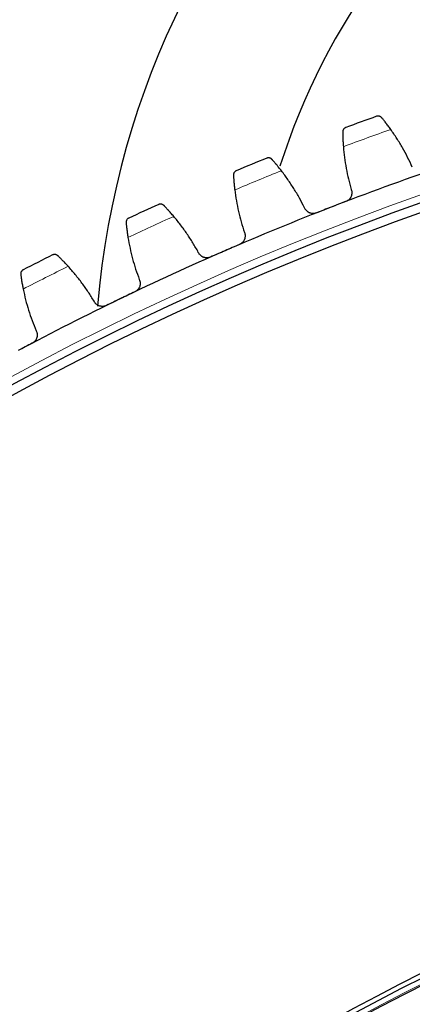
# Model space of a CAD drawing. Header units: inches. Extents: x 0 to 20790, y -12 to 14700.
# Tile 263 of 359: x 9679 to 9764, y 4089 to 4303. Entities that reach past the tile are written whole.
import ezdxf

# ---------------------------------------------------------------- set-up
doc = ezdxf.new("R2010")
doc.units = ezdxf.units.IN
doc.layers.add('1', color=7, linetype='Continuous', true_color=0xffffff)

msp = doc.modelspace()

# ---------------------------------------------------------------- linework, layer by layer
at = {"layer": '1', "color": 110, "linetype": 'Continuous', "lineweight": 13}
for radius in [616.6, 458.862]:
    msp.add_circle((9971.186, 3683), radius, dxfattribs=at)
at = {"layer": '1', "color": 2, "linetype": 'Continuous', "lineweight": 25}
for radius in [615, 613, 461, 460, 458.594]:
    msp.add_circle((9971.186, 3683), radius, dxfattribs=at)
for centre, radius, start, end in [((9496.386, 4453), 215, 276.87482, 112.99341), ((9878.286, 4225.1), 183, 90, 175.185), ((9878.286, 4225.1), 150, 90, 162.26437), ((9971.186, 3683), 636, 109.742769, 110.38462), ((9971.186, 3683), 636, 112.035763, 112.677613), ((9971.186, 3683), 621, 108.917197, 111.210191), ((9971.186, 3683), 636, 114.328756, 114.970607), ((9971.186, 3683), 621, 111.210191, 113.503185), ((9971.186, 3683), 621, 113.503185, 115.796178), ((9971.186, 3683), 636, 116.62175, 117.2636), ((9971.186, 3683), 621, 115.796178, 118.089172)]:
    msp.add_arc(centre, radius, start, end, dxfattribs=at)
at = {"layer": '1', "color": 110, "linetype": 'Continuous', "lineweight": 13}
for start, end in [(109.569334, 110.558055), (111.862327, 112.851048), (114.155321, 115.144042), (116.448315, 117.437036)]:
    msp.add_arc((9971.186, 3683), 632.294, start, end, dxfattribs=at)
at = {"layer": '1', "color": 2, "linetype": 'Continuous', "lineweight": 25}
for points, knots in [([(9757.457, 4281.309), (9757.418, 4281.356), (9757.377, 4281.398), (9757.291, 4281.471), (9757.247, 4281.503), (9757.155, 4281.558), (9757.108, 4281.581), (9757.013, 4281.62), (9756.964, 4281.635), (9756.867, 4281.659), (9756.818, 4281.666), (9756.721, 4281.675), (9756.672, 4281.675), (9756.577, 4281.67), (9756.53, 4281.663), (9756.46, 4281.649), (9756.426, 4281.641), (9756.386, 4281.629), (9756.366, 4281.622), (9756.358, 4281.619), (9756.352, 4281.617), (9756.349, 4281.616), (9756.346, 4281.615)], [0, 0, 0, 0, 0.125, 0.125, 0.25, 0.25, 0.375, 0.375, 0.5, 0.5, 0.625, 0.625, 0.75, 0.75, 0.875, 0.875, 0.9375, 0.96875, 0.984375, 0.9921875, 0.9921875, 1, 1, 1, 1]), ([(9759.401, 4278.771), (9759.305, 4278.906), (9759.21, 4279.037), (9759.023, 4279.294), (9758.839, 4279.544), (9758.659, 4279.783), (9758.527, 4279.957), (9758.483, 4280.014), (9758.418, 4280.099), (9758.397, 4280.127), (9758.354, 4280.183), (9758.333, 4280.21), (9758.228, 4280.346), (9758.066, 4280.553), (9757.916, 4280.742), (9757.773, 4280.921), (9757.704, 4281.006), (9757.623, 4281.106), (9757.607, 4281.126), (9757.575, 4281.164), (9757.529, 4281.221), (9757.485, 4281.275), (9757.457, 4281.309)], [0, 0, 0, 0, 0.125, 0.125, 0.25, 0.375, 0.375, 0.4375, 0.4375, 0.46875, 0.46875, 0.5, 0.5, 0.625, 0.75, 0.75, 0.875, 0.875, 0.90625, 0.90625, 0.9375, 1, 1, 1, 1]), ([(9749.654, 4279.171), (9749.653, 4279.171), (9749.651, 4279.17), (9749.649, 4279.169), (9749.647, 4279.169), (9749.643, 4279.167), (9749.635, 4279.164), (9749.616, 4279.156), (9749.577, 4279.14), (9749.546, 4279.124), (9749.483, 4279.09), (9749.443, 4279.064), (9749.329, 4278.979), (9749.26, 4278.911), (9749.171, 4278.791), (9749.144, 4278.749), (9749.107, 4278.68), (9749.096, 4278.657), (9749.075, 4278.608), (9749.065, 4278.583), (9749.039, 4278.507), (9749.025, 4278.453), (9749.007, 4278.341), (9749.002, 4278.282), (9749.003, 4278.221)], [0, 0, 0, 0, 0.0039063, 0.0039063, 0.0078125, 0.0078125, 0.015625, 0.03125, 0.0625, 0.125, 0.125, 0.25, 0.25, 0.5, 0.5, 0.625, 0.625, 0.6875, 0.6875, 0.75, 0.75, 0.875, 0.875, 1, 1, 1, 1]), ([(9749.003, 4278.221), (9749.004, 4278.133), (9749.005, 4278.037), (9749.009, 4277.833), (9749.014, 4277.617), (9749.021, 4277.376), (9749.026, 4277.217), (9749.027, 4277.185), (9749.029, 4277.12), (9749.03, 4277.088), (9749.034, 4276.988), (9749.037, 4276.921), (9749.045, 4276.715), (9749.052, 4276.575), (9749.067, 4276.285), (9749.075, 4276.137), (9749.089, 4275.908), (9749.094, 4275.831), (9749.101, 4275.713), (9749.104, 4275.674), (9749.109, 4275.595), (9749.112, 4275.555), (9749.126, 4275.355), (9749.139, 4275.193), (9749.152, 4275.028)], [0, 0, 0, 0, 0.125, 0.125, 0.25, 0.375, 0.375, 0.40625, 0.40625, 0.4375, 0.4375, 0.5, 0.5, 0.625, 0.625, 0.75, 0.75, 0.8125, 0.8125, 0.84375, 0.84375, 0.875, 0.875, 1, 1, 1, 1]), ([(9733.69, 4272.279), (9733.649, 4272.324), (9733.607, 4272.364), (9733.518, 4272.434), (9733.472, 4272.464), (9733.378, 4272.515), (9733.331, 4272.537), (9733.234, 4272.572), (9733.185, 4272.585), (9733.086, 4272.605), (9733.037, 4272.61), (9732.94, 4272.615), (9732.891, 4272.613), (9732.796, 4272.604), (9732.749, 4272.596), (9732.68, 4272.579), (9732.646, 4272.569), (9732.607, 4272.555), (9732.587, 4272.548), (9732.579, 4272.545), (9732.574, 4272.543), (9732.571, 4272.542), (9732.568, 4272.54)], [0, 0, 0, 0, 0.125, 0.125, 0.25, 0.25, 0.375, 0.375, 0.5, 0.5, 0.625, 0.625, 0.75, 0.75, 0.875, 0.875, 0.9375, 0.96875, 0.984375, 0.9921875, 0.9921875, 1, 1, 1, 1]), ([(9735.734, 4269.821), (9735.633, 4269.951), (9735.533, 4270.079), (9735.335, 4270.328), (9735.141, 4270.571), (9734.952, 4270.802), (9734.813, 4270.971), (9734.767, 4271.026), (9734.699, 4271.108), (9734.676, 4271.136), (9734.631, 4271.189), (9734.609, 4271.216), (9734.499, 4271.347), (9734.329, 4271.548), (9734.171, 4271.73), (9734.021, 4271.903), (9733.949, 4271.986), (9733.864, 4272.082), (9733.847, 4272.101), (9733.814, 4272.139), (9733.766, 4272.194), (9733.719, 4272.246), (9733.69, 4272.279)], [0, 0, 0, 0, 0.125, 0.125, 0.25, 0.375, 0.375, 0.4375, 0.4375, 0.46875, 0.46875, 0.5, 0.5, 0.625, 0.75, 0.75, 0.875, 0.875, 0.90625, 0.90625, 0.9375, 1, 1, 1, 1]), ([(9725.979, 4269.83), (9725.978, 4269.83), (9725.976, 4269.829), (9725.974, 4269.828), (9725.972, 4269.828), (9725.968, 4269.826), (9725.96, 4269.822), (9725.941, 4269.814), (9725.904, 4269.796), (9725.831, 4269.756), (9725.773, 4269.715), (9725.662, 4269.625), (9725.595, 4269.554), (9725.511, 4269.432), (9725.486, 4269.388), (9725.452, 4269.318), (9725.442, 4269.294), (9725.423, 4269.245), (9725.414, 4269.22), (9725.391, 4269.142), (9725.379, 4269.088), (9725.365, 4268.975), (9725.363, 4268.916), (9725.366, 4268.855)], [0, 0, 0, 0, 0.0039063, 0.0039063, 0.0078125, 0.0078125, 0.015625, 0.03125, 0.0625, 0.125, 0.25, 0.25, 0.5, 0.5, 0.625, 0.625, 0.6875, 0.6875, 0.75, 0.75, 0.875, 0.875, 1, 1, 1, 1]), ([(9725.366, 4268.855), (9725.371, 4268.767), (9725.376, 4268.671), (9725.388, 4268.468), (9725.401, 4268.252), (9725.418, 4268.011), (9725.429, 4267.853), (9725.432, 4267.821), (9725.437, 4267.756), (9725.439, 4267.724), (9725.447, 4267.624), (9725.452, 4267.557), (9725.469, 4267.352), (9725.481, 4267.212), (9725.507, 4266.923), (9725.522, 4266.775), (9725.545, 4266.547), (9725.553, 4266.47), (9725.565, 4266.353), (9725.569, 4266.314), (9725.578, 4266.235), (9725.582, 4266.195), (9725.604, 4265.996), (9725.623, 4265.834), (9725.643, 4265.67)], [0, 0, 0, 0, 0.125, 0.125, 0.25, 0.375, 0.375, 0.40625, 0.40625, 0.4375, 0.4375, 0.5, 0.5, 0.625, 0.625, 0.75, 0.75, 0.8125, 0.8125, 0.84375, 0.84375, 0.875, 0.875, 1, 1, 1, 1]), ([(9750.865, 4265.749), (9750.911, 4265.628), (9750.944, 4265.505), (9750.977, 4265.316), (9750.984, 4265.253), (9750.991, 4265.157), (9750.993, 4265.125), (9750.995, 4265.06), (9750.995, 4265.028), (9750.991, 4264.866), (9750.976, 4264.739), (9750.934, 4264.55), (9750.918, 4264.488), (9750.887, 4264.395), (9750.877, 4264.364), (9750.853, 4264.303), (9750.841, 4264.273), (9750.776, 4264.124), (9750.713, 4264.01), (9750.62, 4263.876), (9750.601, 4263.85), (9750.561, 4263.797), (9750.54, 4263.771), (9750.476, 4263.696), (9750.431, 4263.648), (9750.289, 4263.511), (9750.186, 4263.43), (9750.046, 4263.34), (9750.017, 4263.322), (9749.96, 4263.289), (9749.93, 4263.273), (9749.841, 4263.228), (9749.78, 4263.201), (9749.718, 4263.177)], [0, 0, 0, 0, 0.125, 0.125, 0.1875, 0.1875, 0.21875, 0.21875, 0.25, 0.25, 0.375, 0.375, 0.4375, 0.4375, 0.46875, 0.46875, 0.5, 0.5, 0.625, 0.625, 0.65625, 0.65625, 0.6875, 0.6875, 0.75, 0.75, 0.875, 0.875, 0.90625, 0.90625, 0.9375, 0.9375, 1, 1, 1, 1]), ([(9710.303, 4262.305), (9710.261, 4262.349), (9710.217, 4262.387), (9710.125, 4262.453), (9710.078, 4262.481), (9709.983, 4262.529), (9709.934, 4262.548), (9709.836, 4262.579), (9709.786, 4262.591), (9709.687, 4262.606), (9709.638, 4262.61), (9709.54, 4262.61), (9709.492, 4262.607), (9709.397, 4262.594), (9709.351, 4262.584), (9709.282, 4262.564), (9709.249, 4262.553), (9709.21, 4262.538), (9709.191, 4262.53), (9709.183, 4262.526), (9709.177, 4262.524), (9709.175, 4262.523), (9709.172, 4262.521)], [0, 0, 0, 0, 0.125, 0.125, 0.25, 0.25, 0.375, 0.375, 0.5, 0.5, 0.625, 0.625, 0.75, 0.75, 0.875, 0.875, 0.9375, 0.96875, 0.984375, 0.9921875, 0.9921875, 1, 1, 1, 1]), ([(9712.444, 4259.93), (9712.337, 4260.057), (9712.232, 4260.18), (9712.026, 4260.421), (9711.822, 4260.656), (9711.624, 4260.88), (9711.478, 4261.043), (9711.43, 4261.096), (9711.358, 4261.176), (9711.334, 4261.202), (9711.287, 4261.254), (9711.264, 4261.279), (9711.149, 4261.406), (9710.971, 4261.6), (9710.806, 4261.776), (9710.649, 4261.943), (9710.574, 4262.022), (9710.485, 4262.115), (9710.468, 4262.134), (9710.433, 4262.17), (9710.382, 4262.223), (9710.334, 4262.273), (9710.303, 4262.305)], [0, 0, 0, 0, 0.125, 0.125, 0.25, 0.375, 0.375, 0.4375, 0.4375, 0.46875, 0.46875, 0.5, 0.5, 0.625, 0.75, 0.75, 0.875, 0.875, 0.90625, 0.90625, 0.9375, 1, 1, 1, 1]), ([(9743.31, 4260.69), (9743.248, 4260.666), (9743.122, 4260.624), (9742.929, 4260.581), (9742.798, 4260.565), (9742.699, 4260.557), (9742.666, 4260.556), (9742.599, 4260.554), (9742.566, 4260.554), (9742.402, 4260.559), (9742.272, 4260.575), (9742.112, 4260.611), (9742.081, 4260.619), (9742.033, 4260.633), (9742.017, 4260.637), (9741.986, 4260.647), (9741.908, 4260.672), (9741.771, 4260.725), (9741.656, 4260.783), (9741.543, 4260.847), (9741.489, 4260.882), (9741.329, 4260.994), (9741.231, 4261.078), (9741.099, 4261.217), (9741.056, 4261.265), (9740.997, 4261.341), (9740.977, 4261.367), (9740.94, 4261.419), (9740.922, 4261.446), (9740.835, 4261.581), (9740.776, 4261.695), (9740.728, 4261.815)], [0, 0, 0, 0, 0.0625, 0.125, 0.1875, 0.1875, 0.21875, 0.21875, 0.25, 0.25, 0.375, 0.375, 0.40625, 0.40625, 0.421875, 0.421875, 0.4375, 0.5, 0.5625, 0.5625, 0.625, 0.625, 0.75, 0.75, 0.8125, 0.8125, 0.84375, 0.84375, 0.875, 0.875, 1, 1, 1, 1]), ([(9702.696, 4259.55), (9702.695, 4259.549), (9702.694, 4259.549), (9702.691, 4259.547), (9702.69, 4259.547), (9702.686, 4259.545), (9702.678, 4259.541), (9702.659, 4259.532), (9702.623, 4259.512), (9702.552, 4259.469), (9702.495, 4259.426), (9702.388, 4259.332), (9702.324, 4259.259), (9702.245, 4259.133), (9702.221, 4259.088), (9702.191, 4259.017), (9702.181, 4258.993), (9702.164, 4258.943), (9702.156, 4258.917), (9702.136, 4258.838), (9702.127, 4258.784), (9702.117, 4258.67), (9702.117, 4258.612), (9702.123, 4258.551)], [0, 0, 0, 0, 0.0039063, 0.0039063, 0.0078125, 0.0078125, 0.015625, 0.03125, 0.0625, 0.125, 0.25, 0.25, 0.5, 0.5, 0.625, 0.625, 0.6875, 0.6875, 0.75, 0.75, 0.875, 0.875, 1, 1, 1, 1]), ([(9702.123, 4258.551), (9702.131, 4258.463), (9702.14, 4258.367), (9702.16, 4258.165), (9702.182, 4257.949), (9702.208, 4257.71), (9702.226, 4257.552), (9702.23, 4257.52), (9702.238, 4257.456), (9702.241, 4257.423), (9702.253, 4257.324), (9702.261, 4257.257), (9702.286, 4257.053), (9702.304, 4256.913), (9702.342, 4256.626), (9702.362, 4256.479), (9702.394, 4256.252), (9702.405, 4256.175), (9702.422, 4256.059), (9702.428, 4256.02), (9702.439, 4255.942), (9702.445, 4255.902), (9702.475, 4255.704), (9702.501, 4255.543), (9702.527, 4255.38)], [0, 0, 0, 0, 0.125, 0.125, 0.25, 0.375, 0.375, 0.40625, 0.40625, 0.4375, 0.4375, 0.5, 0.5, 0.625, 0.625, 0.75, 0.75, 0.8125, 0.8125, 0.84375, 0.84375, 0.875, 0.875, 1, 1, 1, 1]), ([(9727.726, 4256.467), (9727.777, 4256.348), (9727.815, 4256.226), (9727.855, 4256.039), (9727.865, 4255.976), (9727.876, 4255.881), (9727.879, 4255.849), (9727.883, 4255.784), (9727.884, 4255.752), (9727.887, 4255.591), (9727.877, 4255.463), (9727.843, 4255.273), (9727.829, 4255.21), (9727.802, 4255.115), (9727.793, 4255.084), (9727.772, 4255.022), (9727.761, 4254.991), (9727.702, 4254.84), (9727.644, 4254.724), (9727.556, 4254.586), (9727.538, 4254.559), (9727.5, 4254.505), (9727.48, 4254.478), (9727.419, 4254.4), (9727.376, 4254.351), (9727.24, 4254.208), (9727.14, 4254.123), (9727.004, 4254.027), (9726.976, 4254.009), (9726.92, 4253.974), (9726.891, 4253.957), (9726.804, 4253.908), (9726.744, 4253.878), (9726.683, 4253.851)], [0, 0, 0, 0, 0.125, 0.125, 0.1875, 0.1875, 0.21875, 0.21875, 0.25, 0.25, 0.375, 0.375, 0.4375, 0.4375, 0.46875, 0.46875, 0.5, 0.5, 0.625, 0.625, 0.65625, 0.65625, 0.6875, 0.6875, 0.75, 0.75, 0.875, 0.875, 0.90625, 0.90625, 0.9375, 0.9375, 1, 1, 1, 1]), ([(9720.38, 4251.11), (9720.318, 4251.084), (9720.194, 4251.037), (9720.003, 4250.986), (9719.873, 4250.965), (9719.774, 4250.953), (9719.741, 4250.95), (9719.675, 4250.946), (9719.642, 4250.945), (9719.477, 4250.943), (9719.347, 4250.954), (9719.186, 4250.984), (9719.154, 4250.99), (9719.106, 4251.002), (9719.09, 4251.006), (9719.058, 4251.014), (9718.979, 4251.036), (9718.84, 4251.084), (9718.723, 4251.137), (9718.608, 4251.196), (9718.552, 4251.229), (9718.387, 4251.335), (9718.287, 4251.415), (9718.149, 4251.548), (9718.105, 4251.595), (9718.042, 4251.668), (9718.021, 4251.693), (9717.982, 4251.744), (9717.963, 4251.77), (9717.871, 4251.901), (9717.807, 4252.013), (9717.755, 4252.131)], [0, 0, 0, 0, 0.0625, 0.125, 0.1875, 0.1875, 0.21875, 0.21875, 0.25, 0.25, 0.375, 0.375, 0.40625, 0.40625, 0.421875, 0.421875, 0.4375, 0.5, 0.5625, 0.5625, 0.625, 0.625, 0.75, 0.75, 0.8125, 0.8125, 0.84375, 0.84375, 0.875, 0.875, 1, 1, 1, 1]), ([(9687.334, 4251.403), (9687.29, 4251.445), (9687.245, 4251.481), (9687.151, 4251.544), (9687.103, 4251.57), (9687.005, 4251.614), (9686.956, 4251.632), (9686.856, 4251.659), (9686.806, 4251.668), (9686.706, 4251.68), (9686.657, 4251.681), (9686.56, 4251.678), (9686.512, 4251.673), (9686.418, 4251.656), (9686.372, 4251.644), (9686.304, 4251.621), (9686.271, 4251.609), (9686.233, 4251.592), (9686.214, 4251.583), (9686.206, 4251.58), (9686.201, 4251.577), (9686.198, 4251.576), (9686.195, 4251.574)], [0, 0, 0, 0, 0.125, 0.125, 0.25, 0.25, 0.375, 0.375, 0.5, 0.5, 0.625, 0.625, 0.75, 0.75, 0.875, 0.875, 0.9375, 0.96875, 0.984375, 0.9921875, 0.9921875, 1, 1, 1, 1]), ([(9689.568, 4249.116), (9689.457, 4249.238), (9689.347, 4249.358), (9689.131, 4249.59), (9688.917, 4249.817), (9688.711, 4250.032), (9688.559, 4250.189), (9688.508, 4250.241), (9688.434, 4250.317), (9688.409, 4250.342), (9688.36, 4250.392), (9688.335, 4250.417), (9688.215, 4250.539), (9688.03, 4250.726), (9687.858, 4250.895), (9687.694, 4251.056), (9687.616, 4251.132), (9687.524, 4251.221), (9687.505, 4251.239), (9687.47, 4251.274), (9687.417, 4251.324), (9687.366, 4251.373), (9687.334, 4251.403)], [0, 0, 0, 0, 0.125, 0.125, 0.25, 0.375, 0.375, 0.4375, 0.4375, 0.46875, 0.46875, 0.5, 0.5, 0.625, 0.75, 0.75, 0.875, 0.875, 0.90625, 0.90625, 0.9375, 1, 1, 1, 1]), ([(9679.844, 4248.346), (9679.843, 4248.345), (9679.841, 4248.345), (9679.839, 4248.343), (9679.837, 4248.343), (9679.833, 4248.341), (9679.826, 4248.336), (9679.807, 4248.326), (9679.772, 4248.305), (9679.702, 4248.26), (9679.647, 4248.215), (9679.544, 4248.116), (9679.484, 4248.04), (9679.41, 4247.911), (9679.388, 4247.866), (9679.36, 4247.793), (9679.351, 4247.769), (9679.336, 4247.718), (9679.33, 4247.692), (9679.313, 4247.613), (9679.305, 4247.558), (9679.301, 4247.444), (9679.303, 4247.385), (9679.311, 4247.325)], [0, 0, 0, 0, 0.0039062, 0.0039062, 0.0078125, 0.0078125, 0.015625, 0.03125, 0.0625, 0.125, 0.25, 0.25, 0.5, 0.5, 0.625, 0.625, 0.6875, 0.6875, 0.75, 0.75, 0.875, 0.875, 1, 1, 1, 1]), ([(9679.311, 4247.325), (9679.323, 4247.237), (9679.335, 4247.142), (9679.364, 4246.941), (9679.394, 4246.726), (9679.43, 4246.488), (9679.454, 4246.331), (9679.459, 4246.3), (9679.469, 4246.235), (9679.474, 4246.203), (9679.49, 4246.104), (9679.501, 4246.038), (9679.534, 4245.835), (9679.557, 4245.696), (9679.606, 4245.411), (9679.632, 4245.264), (9679.673, 4245.039), (9679.688, 4244.963), (9679.709, 4244.847), (9679.717, 4244.808), (9679.731, 4244.73), (9679.739, 4244.691), (9679.777, 4244.494), (9679.809, 4244.334), (9679.842, 4244.173)], [0, 0, 0, 0, 0.125, 0.125, 0.25, 0.375, 0.375, 0.40625, 0.40625, 0.4375, 0.4375, 0.5, 0.5, 0.625, 0.625, 0.75, 0.75, 0.8125, 0.8125, 0.84375, 0.84375, 0.875, 0.875, 1, 1, 1, 1]), ([(9704.977, 4246.267), (9705.032, 4246.15), (9705.075, 4246.03), (9705.122, 4245.845), (9705.135, 4245.782), (9705.15, 4245.687), (9705.154, 4245.655), (9705.161, 4245.591), (9705.164, 4245.559), (9705.173, 4245.398), (9705.168, 4245.27), (9705.142, 4245.078), (9705.13, 4245.015), (9705.107, 4244.92), (9705.099, 4244.888), (9705.081, 4244.825), (9705.071, 4244.794), (9705.018, 4244.641), (9704.964, 4244.522), (9704.882, 4244.381), (9704.865, 4244.353), (9704.829, 4244.298), (9704.811, 4244.27), (9704.753, 4244.19), (9704.712, 4244.138), (9704.582, 4243.991), (9704.485, 4243.901), (9704.353, 4243.801), (9704.326, 4243.781), (9704.271, 4243.743), (9704.243, 4243.725), (9704.158, 4243.673), (9704.099, 4243.641), (9704.039, 4243.612)], [0, 0, 0, 0, 0.125, 0.125, 0.1875, 0.1875, 0.21875, 0.21875, 0.25, 0.25, 0.375, 0.375, 0.4375, 0.4375, 0.46875, 0.46875, 0.5, 0.5, 0.625, 0.625, 0.65625, 0.65625, 0.6875, 0.6875, 0.75, 0.75, 0.875, 0.875, 0.90625, 0.90625, 0.9375, 0.9375, 1, 1, 1, 1]), ([(9697.85, 4240.621), (9697.79, 4240.592), (9697.668, 4240.54), (9697.479, 4240.481), (9697.35, 4240.455), (9697.252, 4240.44), (9697.219, 4240.435), (9697.153, 4240.429), (9697.12, 4240.426), (9696.956, 4240.417), (9696.825, 4240.423), (9696.663, 4240.446), (9696.63, 4240.452), (9696.582, 4240.461), (9696.566, 4240.465), (9696.534, 4240.472), (9696.454, 4240.49), (9696.314, 4240.532), (9696.194, 4240.581), (9696.077, 4240.636), (9696.019, 4240.666), (9695.851, 4240.766), (9695.747, 4240.841), (9695.604, 4240.969), (9695.558, 4241.014), (9695.492, 4241.084), (9695.471, 4241.109), (9695.429, 4241.158), (9695.409, 4241.183), (9695.312, 4241.311), (9695.244, 4241.42), (9695.187, 4241.535)], [0, 0, 0, 0, 0.0625, 0.125, 0.1875, 0.1875, 0.21875, 0.21875, 0.25, 0.25, 0.375, 0.375, 0.40625, 0.40625, 0.421875, 0.421875, 0.4375, 0.5, 0.5625, 0.5625, 0.625, 0.625, 0.75, 0.75, 0.8125, 0.8125, 0.84375, 0.84375, 0.875, 0.875, 1, 1, 1, 1]), ([(9682.654, 4235.165), (9682.714, 4235.051), (9682.762, 4234.933), (9682.816, 4234.749), (9682.832, 4234.687), (9682.85, 4234.593), (9682.856, 4234.561), (9682.865, 4234.497), (9682.869, 4234.465), (9682.884, 4234.304), (9682.885, 4234.176), (9682.866, 4233.984), (9682.857, 4233.92), (9682.838, 4233.824), (9682.831, 4233.792), (9682.815, 4233.729), (9682.807, 4233.697), (9682.76, 4233.542), (9682.711, 4233.421), (9682.635, 4233.277), (9682.619, 4233.248), (9682.585, 4233.191), (9682.568, 4233.163), (9682.513, 4233.081), (9682.474, 4233.028), (9682.35, 4232.875), (9682.257, 4232.782), (9682.129, 4232.676), (9682.103, 4232.655), (9682.049, 4232.615), (9682.022, 4232.596), (9681.939, 4232.54), (9681.882, 4232.506), (9681.823, 4232.475)], [0, 0, 0, 0, 0.125, 0.125, 0.1875, 0.1875, 0.21875, 0.21875, 0.25, 0.25, 0.375, 0.375, 0.4375, 0.4375, 0.46875, 0.46875, 0.5, 0.5, 0.625, 0.625, 0.65625, 0.65625, 0.6875, 0.6875, 0.75, 0.75, 0.875, 0.875, 0.90625, 0.90625, 0.9375, 0.9375, 1, 1, 1, 1])]:
    msp.add_open_spline(points, degree=3, knots=knots, dxfattribs=at)
for points in [[(9764.071, 4270.572), (9763.752, 4271.294), (9763.078, 4272.718), (9761.963, 4274.797), (9760.743, 4276.818), (9759.86, 4278.127), (9759.401, 4278.771)], [(9749.152, 4275.028), (9749.216, 4274.239), (9749.384, 4272.67), (9749.754, 4270.338), (9750.241, 4268.03), (9750.644, 4266.506), (9750.865, 4265.749)], [(9740.728, 4261.815), (9740.381, 4262.523), (9739.65, 4263.92), (9738.453, 4265.953), (9737.153, 4267.923), (9736.219, 4269.195), (9735.734, 4269.821)], [(9725.643, 4265.67), (9725.739, 4264.885), (9725.969, 4263.323), (9726.432, 4261.009), (9727.011, 4258.722), (9727.475, 4257.215), (9727.726, 4256.467)], [(9749.718, 4263.177), (9748.65, 4262.762), (9747.582, 4262.348), (9746.514, 4261.933)], [(9746.514, 4261.933), (9745.446, 4261.519), (9744.378, 4261.105), (9743.31, 4260.69)], [(9717.755, 4252.131), (9717.379, 4252.825), (9716.593, 4254.191), (9715.316, 4256.174), (9713.938, 4258.091), (9712.953, 4259.325), (9712.444, 4259.93)], [(9702.527, 4255.38), (9702.654, 4254.599), (9702.947, 4253.048), (9703.502, 4250.753), (9704.172, 4248.491), (9704.696, 4247.005), (9704.977, 4246.267)], [(9723.531, 4252.481), (9722.481, 4252.024), (9721.43, 4251.567), (9720.38, 4251.11)], [(9726.683, 4253.851), (9725.632, 4253.395), (9724.582, 4252.938), (9723.531, 4252.481)], [(9695.187, 4241.535), (9694.784, 4242.214), (9693.944, 4243.548), (9692.588, 4245.478), (9691.135, 4247.338), (9690.101, 4248.532), (9689.568, 4249.116)], [(9679.842, 4244.173), (9680, 4243.397), (9680.354, 4241.859), (9681.001, 4239.589), (9681.761, 4237.355), (9682.344, 4235.891), (9682.654, 4235.165)], [(9704.039, 4243.612), (9703.008, 4243.113), (9701.976, 4242.615), (9700.945, 4242.116)], [(9700.945, 4242.116), (9699.913, 4241.618), (9698.882, 4241.119), (9697.85, 4240.621)], [(9681.823, 4232.475), (9680.812, 4231.935), (9679.802, 4231.396), (9678.791, 4230.856)]]:
    msp.add_open_spline(points, degree=3, dxfattribs=at)

doc.saveas('drawing.dxf')
